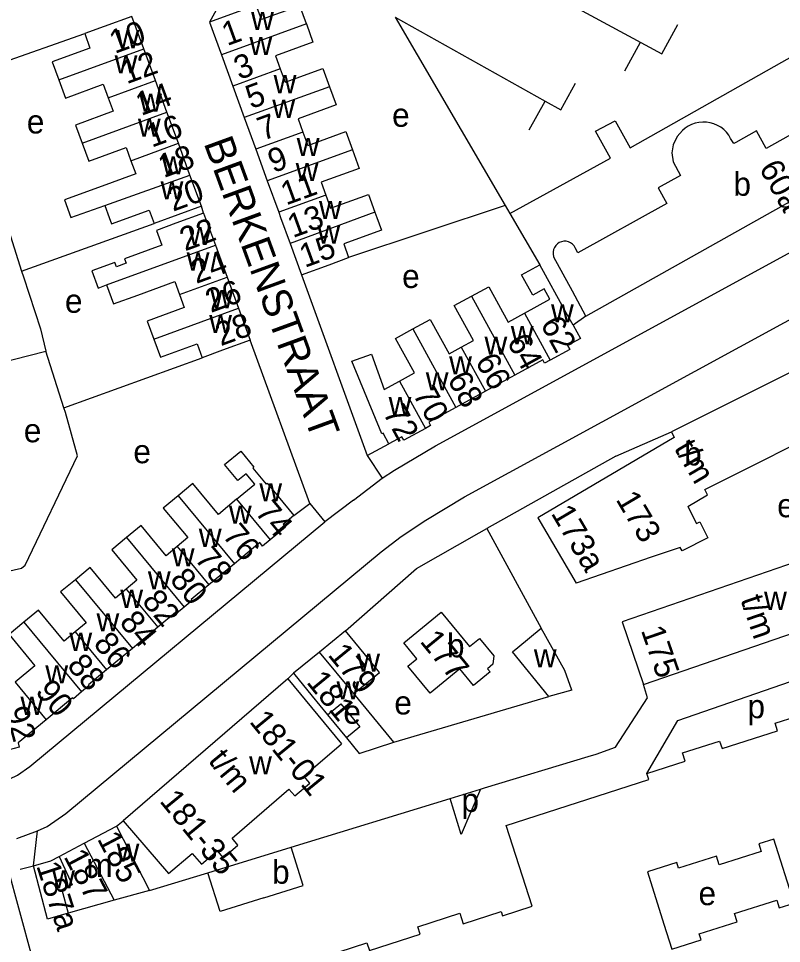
# Model space of a CAD drawing. Extents: x 159261 to 160849, y 382514 to 384534.
# Drawn here: x 159878.4 to 160007.7, y 383626.8 to 383783.7 of the extents above; entities that cross this region are included whole.
import ezdxf

# ---------------------------------------------------------------- set-up
doc = ezdxf.new("R2010")
doc.units = 0
for name, color, linetype in [('BLT_Basislijn', 7, 'Continuous'), ('BLT_Bebouwing', 7, 'Continuous'), ('BLT_Centroide', 7, 'Continuous'), ('BLT_Huisnummer', 7, 'Continuous'), ('BLT_Huisnummer_ tussenligend', 7, 'Continuous'), ('BLT_Huisnummer_reeks', 7, 'Continuous'), ('BLT_Onderverdeling_panden', 7, 'Continuous'), ('BLT_Straatnaam', 7, 'Continuous'), ('BLT_Vlakafsluiter', 7, 'Continuous')]:
    doc.layers.add(name, color=color, linetype=linetype)

msp = doc.modelspace()

# ---------------------------------------------------------------- linework, layer by layer
at = {"layer": 'BLT_Basislijn'}
for p, q in [((159918, 383796.3), (159910.76, 383783.12)), ((159942.23, 383783.94), (159960.91, 383752.01)), ((159942.23, 383783.94), (159967.69, 383769.71)), ((159868.5, 383773.83), (159889.59, 383781.16)), ((159981.18, 383774.86), (159983.81, 383779.73)), ((159964.96, 383764.82), (159967.69, 383769.71)), ((159976.23, 383764.61), (159979.56, 383766.38)), ((159872.27, 383761.67), (159878.89, 383740.89)), ((159909.75, 383750.71), (159909.38, 383751.88)), ((159960.91, 383752.01), (159934.34, 383743.17)), ((159960.91, 383752.01), (159961.69, 383750.66)), ((159961.69, 383750.66), (159966.78, 383741.97)), ((159878.89, 383740.89), (159901.36, 383748.94)), ((159926.36, 383740.25), (159937.46, 383709.57)), ((159974.58, 383733.26), (159972.4, 383731.71)), ((159927.75, 383701.45), (159917.63, 383729.16)), ((159860.15, 383721.37), (159882.97, 383727.32)), ((159886.07, 383717.69), (159882.97, 383727.32)), ((159886.07, 383717.69), (159909.51, 383726.19)), ((159979.63, 383709.51), (159989.09, 383713.59)), ((159937.46, 383709.57), (159941.17, 383711.59)), ((159937.46, 383709.57), (159940.02, 383705.73)), ((159979.63, 383709.51), (159957.75, 383697.22)), ((159935.17, 383702.04), (159940.02, 383705.73)), ((159925.07, 383699.42), (159927.75, 383701.45)), ((159927.75, 383701.45), (159930.33, 383698.35)), ((159957.75, 383697.22), (159967.01, 383680.29)), ((159924.04, 383671.7), (159924.99, 383672.65)), ((159941.99, 383660.96), (159968.31, 383668.72)), ((159930.77, 383665.59), (159933.97, 383661.67)), ((159895, 383646.7), (159896.1, 383647.63)), ((159880.88, 383639.98), (159881.6, 383645.9)), ((159878.66, 383639.4), (159880.88, 383639.98))]:
    msp.add_line(p, q, dxfattribs=at)
for points in [[(159936.45, 383805.31), (159987.47, 383777.76), (159990.14, 383782.71)], [(159979.56, 383766.38), (159982.07, 383761.81), (160017.41, 383781.75), (160014.9, 383786.2), (160016.07, 383786.86), (160027.94, 383780.4), (160023.09, 383777.64), (160031.56, 383762.76), (160036.46, 383765.6), (160039.13, 383760.83)], [(159967.69, 383769.71), (159970.3, 383768.26), (159972.82, 383772.77)], [(159961.69, 383750.66), (159978.74, 383760.04), (159976.23, 383764.61)], [(159940.02, 383705.73), (159942.11, 383707.12), (159949.05, 383711.26), (160019.47, 383749.65), (160022.32, 383751.01), (160027.65, 383753.14), (160032.47, 383754.89)], [(159881.6, 383645.9), (159883.24, 383646.66), (159886.36, 383648.88), (159939.85, 383693.25), (159943.27, 383695.88), (159947.44, 383698.65), (159954.01, 383702.58), (160024.02, 383740.74), (160026.34, 383741.85), (160031.08, 383743.74)], [(159878.89, 383740.89), (159879.21, 383739.88), (159882.11, 383731.06), (159882.97, 383727.32)], [(159869.12, 383688.25), (159878.88, 383690.49), (159879.48, 383690.98), (159888.39, 383709.56), (159886.32, 383716.89), (159886.07, 383717.69)], [(159869.88, 383652.4), (159870.7, 383652.62), (159875.73, 383654.2), (159878.19, 383655.34), (159880.26, 383656.82), (159930.33, 383698.35)], [(159933.79, 383679.85), (159945.84, 383690.44), (159956.47, 383696.5), (159957.75, 383697.22)], [(159984.92, 383655.64), (159990.19, 383664.65), (160022.48, 383675.81), (160024.72, 383674.71), (160026.89, 383667.91)], [(159976.32, 383658.95), (159979.6, 383660.12), (159985.03, 383668.51), (159984.36, 383670.76)], [(159956.7, 383652.98), (159957.38, 383653.19), (159974.97, 383658.54), (159976.32, 383658.95)], [(159956.7, 383652.98), (159953.45, 383645.28), (159951.56, 383651.41)], [(159951.56, 383651.41), (159956.7, 383652.98)], [(159924.57, 383643.14), (159951.56, 383651.41)], [(159900.55, 383635.78), (159910.45, 383638.81)]]:
    msp.add_lwpolyline(points, dxfattribs=at)
at = {"layer": 'BLT_Bebouwing'}
for p, q in [((159899.6, 383778.58), (159897.58, 383784.09)), ((159910.76, 383783.12), (159912.78, 383777.58)), ((159901.57, 383773.21), (159899.6, 383778.58)), ((159912.78, 383777.58), (159914.71, 383772.24)), ((159903.53, 383767.85), (159901.57, 383773.21)), ((159914.71, 383772.24), (159916.65, 383766.91)), ((159905.47, 383762.56), (159903.53, 383767.85)), ((159916.65, 383766.91), (159918.6, 383761.56)), ((159907.44, 383757.17), (159905.47, 383762.56)), ((159918.6, 383761.56), (159920.55, 383756.18)), ((159909.38, 383751.88), (159907.44, 383757.17)), ((159920.55, 383756.18), (159922.49, 383750.85)), ((159909.38, 383751.88), (159901.36, 383748.94)), ((159909.75, 383750.71), (159911.74, 383745.27)), ((159911.74, 383745.27), (159913.72, 383739.86)), ((159924.42, 383745.58), (159926.36, 383740.25)), ((159913.72, 383739.86), (159915.65, 383734.57)), ((159915.65, 383734.57), (159917.63, 383729.16)), ((159962.51, 383723.23), (159957.53, 383720.5)), ((159957.53, 383720.5), (159952.54, 383717.76)), ((159914.97, 383691.24), (159910.63, 383687.64)), ((159902, 383680.45), (159897.68, 383676.87)), ((159933.79, 383679.85), (159929.39, 383676.25)), ((159897.68, 383676.87), (159893.31, 383673.24)), ((159929.39, 383676.25), (159924.99, 383672.65)), ((159889.5, 383643.81), (159895, 383646.7)), ((160009.87, 383633.66), (160006.42, 383644.49)), ((159926.63, 383636.63), (159924.57, 383643.14)), ((159919.98, 383634.57), (159926.63, 383636.63))]:
    msp.add_line(p, q, dxfattribs=at)
for points in [[(159927.17, 383782.81), (159926.05, 383785.9), (159919.58, 383783.55), (159918.69, 383786), (159910.76, 383783.12)], [(159897.58, 383784.09), (159892.89, 383782.37), (159889.59, 383781.16)], [(159927.17, 383782.81), (159928.29, 383779.73), (159921.93, 383777.42), (159922.75, 383775.17)], [(159889.59, 383781.16), (159890.48, 383778.72), (159884.08, 383776.38), (159885.2, 383773.3)], [(159922.75, 383775.17), (159923.57, 383772.91), (159929.97, 383775.24), (159931.09, 383772.16)], [(159885.2, 383773.3), (159886.33, 383770.23), (159892.72, 383772.57), (159893.56, 383770.28)], [(159931.09, 383772.16), (159932.21, 383769.08), (159925.76, 383766.73), (159926.58, 383764.47)], [(160019.91, 383771.54), (160020.56, 383770.33), (160005.15, 383761.68), (160003.48, 383764.65), (160000, 383762.7), (159999.65, 383762.5), (159999.12, 383763.37)], [(159893.56, 383770.28), (159894.4, 383767.99), (159888.03, 383765.65), (159889.15, 383762.59)], [(159999.12, 383763.37), (159998.79, 383763.92), (159998.39, 383764.43), (159997.94, 383764.88), (159997.43, 383765.28), (159996.87, 383765.6), (159996.28, 383765.86), (159995.66, 383766.04), (159995.03, 383766.14), (159994.39, 383766.16), (159993.74, 383766.11), (159993.12, 383765.97), (159992.51, 383765.76), (159991.93, 383765.47), (159991.4, 383765.11), (159990.96, 383764.74)], [(159926.58, 383764.47), (159927.4, 383762.21), (159933.84, 383764.55), (159934.98, 383761.43)], [(159990.96, 383764.74), (159990.08, 383763.74), (159989.39, 383762.3), (159989.17, 383760.94), (159989.36, 383759.39), (159990.62, 383757.12), (159986.82, 383755), (159988.31, 383752.33), (159973.22, 383743.97), (159972.77, 383744.81)], [(159974.58, 383733.26), (160028.83, 383763.74)], [(159889.15, 383762.59), (159890.28, 383759.52), (159896.6, 383761.84), (159897.42, 383759.61)], [(159934.98, 383761.43), (159936.11, 383758.31), (159929.69, 383755.97), (159930.49, 383753.76)], [(159897.42, 383759.61), (159898.24, 383757.38), (159891.9, 383755.06), (159886.16, 383752.96), (159887.26, 383749.95), (159893.01, 383751.98)], [(159930.49, 383753.76), (159931.29, 383751.55), (159937.69, 383753.88), (159938.8, 383750.85)], [(159909.75, 383750.71), (159905.06, 383748.99), (159901.74, 383747.78), (159902.66, 383745.26), (159896.34, 383742.95), (159896.61, 383742.23), (159894.96, 383741.63), (159894.7, 383742.33), (159890.79, 383740.9), (159891.85, 383738), (159893.29, 383738.53)], [(159893.01, 383751.98), (159893.72, 383750), (159894.12, 383748.9), (159900.52, 383751.24), (159901.36, 383748.94)], [(159922.49, 383750.85), (159922.8, 383750), (159924.42, 383745.58)], [(159938.8, 383750.85), (159939.11, 383750), (159939.91, 383747.83), (159933.5, 383745.48), (159934.34, 383743.17)], [(159972.77, 383744.81), (159972.57, 383745.15), (159972.3, 383745.44), (159971.98, 383745.68), (159971.62, 383745.84), (159971.23, 383745.93), (159970.83, 383745.94), (159970.44, 383745.87), (159970.07, 383745.72), (159969.74, 383745.51), (159969.46, 383745.23), (159969.23, 383744.9), (159969.08, 383744.53), (159969.01, 383744.14), (159969.01, 383743.74), (159969.1, 383743.35), (159969.13, 383743.25)], [(159926.36, 383740.25), (159931.06, 383741.96), (159934.34, 383743.17)], [(159974.58, 383733.26), (159972.28, 383737.49), (159969.13, 383743.25)], [(159964.14, 383733.77), (159968.47, 383736.14), (159967.52, 383737.87), (159965.56, 383736.8), (159963.66, 383740.26), (159966.78, 383741.97)], [(159972.4, 383731.71), (159971.25, 383733.81), (159966.78, 383741.97)], [(159893.29, 383738.53), (159894.47, 383735.31), (159898.59, 383736.82), (159904.86, 383739.11), (159905.66, 383736.91)], [(159955.17, 383736.62), (159958.09, 383738.22), (159961.37, 383732.24), (159964.14, 383733.77)], [(159905.66, 383736.91), (159906.47, 383734.7), (159900.2, 383732.41), (159901.32, 383729.33)], [(159953.44, 383727.96), (159955.5, 383729.09), (159952.25, 383735.02), (159955.17, 383736.62)], [(159945.25, 383731.06), (159948.19, 383732.67), (159951.39, 383726.83), (159953.44, 383727.96)], [(159942.94, 383722.22), (159945.51, 383723.63), (159942.31, 383729.45), (159945.25, 383731.06)], [(159972.4, 383731.71), (159973.65, 383729.42), (159971.47, 383728.23), (159971.83, 383727.58), (159968.52, 383725.77)], [(159901.32, 383729.33), (159902.45, 383726.25), (159908.66, 383728.52), (159909.51, 383726.19)], [(159917.63, 383729.16), (159912.93, 383727.45), (159909.51, 383726.19)], [(159941.17, 383711.59), (159940.19, 383713.38), (159939.98, 383713.27), (159934.89, 383725.6), (159938.21, 383726.8), (159940.37, 383720.81), (159942.94, 383722.22)], [(159968.52, 383725.77), (159967.57, 383725.25), (159967.25, 383725.83), (159962.51, 383723.23)], [(160015.19, 383722.2), (160013.41, 383725.76), (159989.09, 383713.59)], [(159991.87, 383700.93), (159995.17, 383702.92), (159994.73, 383703.83), (160018.44, 383715.68), (160015.19, 383722.2)], [(159952.54, 383717.76), (159947.93, 383715.24), (159948.25, 383714.67), (159947.35, 383714.18)], [(159947.35, 383714.18), (159943.69, 383712.17), (159943.35, 383712.79), (159941.17, 383711.59)], [(159989.09, 383713.59), (159989.56, 383712.64), (159966.42, 383699), (159972.95, 383687.95)], [(159915.33, 383702.16), (159918.41, 383704.71), (159916.94, 383706.48), (159915.57, 383705.34), (159913.32, 383708.05), (159916.04, 383710.31), (159918.29, 383707.59), (159918.12, 383707.45), (159920.36, 383704.76), (159920.52, 383704.9), (159925.07, 383699.42)], [(159915.33, 383702.16), (159912.25, 383699.6), (159907.91, 383704.83), (159905.42, 383702.76)], [(159905.42, 383702.76), (159902.92, 383700.68), (159907.09, 383695.66), (159905.25, 383694.13)], [(159991.87, 383700.93), (159993.33, 383698.04), (159993.88, 383698.32), (159995.24, 383695.61), (159990.89, 383693.44), (159990.57, 383693.98), (159985.67, 383692.32)], [(159925.07, 383699.42), (159923.23, 383697.89), (159923.61, 383697.43), (159921.03, 383695.29)], [(159905.25, 383694.13), (159903.4, 383692.6), (159899.14, 383697.73), (159896.65, 383695.66)], [(160024.99, 383696.67), (159980.7, 383681.39), (159984.36, 383670.76)], [(159896.65, 383695.66), (159894.16, 383693.59), (159898.45, 383688.42), (159896.63, 383686.92)], [(159921.03, 383695.29), (159919.74, 383694.22), (159919.26, 383694.81), (159914.97, 383691.24)], [(159985.67, 383692.32), (159972.95, 383687.95)], [(159896.63, 383686.92), (159894.82, 383685.42), (159890.51, 383690.61), (159888.01, 383688.53)], [(159888.01, 383688.53), (159885.51, 383686.45), (159889.84, 383681.22), (159887.97, 383679.67)], [(159910.63, 383687.64), (159907.65, 383685.17), (159907.81, 383684.99), (159906.44, 383683.86)], [(159984.36, 383670.76), (160028.64, 383686.01)], [(159887.97, 383679.67), (159886.1, 383678.12), (159881.73, 383683.38), (159879.24, 383681.31)], [(159906.44, 383683.86), (159905.14, 383682.78), (159905, 383682.94), (159902, 383680.45)], [(159955.52, 383670.56), (159953.18, 383673.41), (159948.14, 383669.28), (159944.4, 383673.83), (159945.92, 383675.08), (159943.69, 383677.81), (159950.04, 383683.02), (159954.82, 383677.18), (159956.53, 383678.57), (159958.96, 383675.61), (159958.82, 383674.19), (159957.89, 383673.42), (159958.34, 383672.88), (159955.52, 383670.56)], [(159879.24, 383681.31), (159876.75, 383679.24), (159881.15, 383673.94), (159877.77, 383671.12)], [(159968.31, 383668.72), (159962.12, 383676.29), (159963.05, 383677.05), (159967.01, 383680.29)], [(159972.2, 383669.8), (159971, 383673.1), (159967.01, 383680.29)], [(159935.2, 383669.22), (159939.57, 383672.8), (159936.96, 383675.99), (159933.79, 383679.85)], [(159893.31, 383673.24), (159890.23, 383670.69), (159890.35, 383670.55), (159889.06, 383669.48)], [(159924.99, 383672.65), (159928.16, 383668.78), (159930.77, 383665.59)], [(159924.04, 383671.7), (159896.1, 383647.63)], [(159924.04, 383671.7), (159933.11, 383660.68)], [(159889.06, 383669.48), (159887.66, 383668.32), (159887.52, 383668.49), (159883.04, 383664.77)], [(159941.99, 383660.96), (159935.2, 383669.22)], [(159972.2, 383669.8), (159968.31, 383668.72)], [(159984.92, 383655.64), (159991.41, 383657.72), (159990.95, 383659.15), (159997.24, 383661.16), (159997.66, 383659.88), (160007.09, 383662.9), (160006.68, 383664.19), (160013.82, 383666.47), (160014.28, 383665.05), (160020.75, 383667.11), (160021.08, 383666.05), (160026.89, 383667.91)], [(159930.77, 383665.59), (159933.04, 383667.45), (159936.25, 383663.54), (159933.97, 383661.67)], [(159883.04, 383664.77), (159878.3, 383660.84), (159878.49, 383660.14), (159876.76, 383659.67)], [(159933.97, 383661.67), (159936.11, 383659.06)], [(159926.75, 383655.17), (159933.11, 383660.68)], [(159936.11, 383659.06), (159941.99, 383660.96)], [(159915.55, 383643.51), (159914.58, 383644.7), (159924.2, 383652.99), (159925.24, 383651.86), (159927.75, 383654), (159926.75, 383655.17)], [(159930.31, 383624.62), (159937.45, 383626.92), (159937.87, 383625.63), (159946.45, 383628.38), (159946.05, 383629.65), (159953.19, 383631.94), (159953.76, 383630.17), (159960.23, 383632.25), (159960.46, 383631.52), (159965.48, 383633.13), (159961.06, 383646.85), (159985.25, 383654.62), (159984.92, 383655.64)], [(159896.1, 383647.63), (159903.81, 383638.66), (159907.81, 383642.1), (159909.39, 383640.25), (159912.03, 383642.52)], [(159895, 383646.7), (159900.55, 383635.78)], [(160006.42, 383644.49), (160003.9, 383643.7), (160004.3, 383642.42), (159997.18, 383640.18), (159996.73, 383641.6), (159990.29, 383639.57), (159989.99, 383640.52)], [(159885.27, 383641.59), (159889.5, 383643.81)], [(159910.45, 383638.81), (159924.57, 383643.14)], [(159912.03, 383642.52), (159913.04, 383641.36), (159915.55, 383643.51)], [(159880.88, 383639.98), (159883.87, 383640.85), (159885.27, 383641.59)], [(159876.46, 383639.92), (159880.62, 383624.55), (159878.71, 383624.02), (159879.98, 383619.32)], [(159886.8, 383631.97), (159883.28, 383630.96), (159880.88, 383639.98)], [(159989.99, 383640.52), (159985, 383638.95), (159987.8, 383630.06), (159989.13, 383625.83), (159994.12, 383627.4), (159993.79, 383628.45), (160000.25, 383630.48), (159999.8, 383631.91), (160006.95, 383634.16), (160007.36, 383632.87), (160009.87, 383633.66)], [(159919.98, 383634.57), (159912.53, 383632.25), (159910.45, 383638.81)], [(159900.55, 383635.78), (159894.59, 383634.16)], [(159894.59, 383634.16), (159886.8, 383631.97)]]:
    msp.add_lwpolyline(points, dxfattribs=at)
at = {"layer": 'BLT_Onderverdeling_panden'}
for p, q in [((159927.17, 383782.81), (159912.78, 383777.58)), ((159885.2, 383773.3), (159899.6, 383778.58)), ((159922.75, 383775.17), (159914.71, 383772.24)), ((159893.56, 383770.28), (159901.57, 383773.21)), ((159931.09, 383772.16), (159916.65, 383766.91)), ((159889.15, 383762.59), (159903.53, 383767.85)), ((159926.58, 383764.47), (159918.6, 383761.56)), ((159897.42, 383759.61), (159905.47, 383762.56)), ((159934.98, 383761.43), (159920.55, 383756.18)), ((159893.01, 383751.98), (159907.44, 383757.17)), ((159930.49, 383753.76), (159922.49, 383750.85)), ((159938.8, 383750.85), (159924.42, 383745.58)), ((159893.29, 383738.53), (159911.74, 383745.27)), ((159905.66, 383736.91), (159913.72, 383739.86)), ((159955.17, 383736.62), (159962.51, 383723.23)), ((159901.32, 383729.33), (159915.65, 383734.57)), ((159964.14, 383733.77), (159968.52, 383725.77)), ((159945.25, 383731.06), (159952.54, 383717.76)), ((159953.44, 383727.96), (159957.53, 383720.5)), ((159942.94, 383722.22), (159947.35, 383714.18)), ((159905.42, 383702.76), (159914.97, 383691.24)), ((159915.33, 383702.16), (159921.03, 383695.29)), ((159896.65, 383695.66), (159906.44, 383683.86)), ((159905.25, 383694.13), (159910.63, 383687.64)), ((159888.01, 383688.53), (159897.68, 383676.87)), ((159896.63, 383686.92), (159902, 383680.45)), ((159879.24, 383681.31), (159889.06, 383669.48)), ((159887.97, 383679.67), (159893.31, 383673.24)), ((159935.2, 383669.22), (159929.39, 383676.25)), ((159877.77, 383671.12), (159883.04, 383664.77)), ((159889.5, 383643.81), (159894.59, 383634.16))]:
    msp.add_line(p, q, dxfattribs=at)
msp.add_lwpolyline([(159885.27, 383641.59), (159887.46, 383636.74), (159885.71, 383635.9), (159886.8, 383631.97)], dxfattribs=at)
at = {"layer": 'BLT_Vlakafsluiter'}
for p, q in [((159935.17, 383702.04), (159930.33, 383698.35)), ((159878.06, 383644.62), (159881.6, 383645.9))]:
    msp.add_line(p, q, dxfattribs=at)

# ---------------------------------------------------------------- texts
at = {"layer": 'BLT_Centroide'}
for s, p in [('w', (159917.8, 383781.78)), ('w', (159894.98, 383778.69)), ('w', (159917.52, 383777.53)), ('w', (159894.66, 383774.41)), ('w', (159921.62, 383771.06)), ('w', (159898.84, 383767.91)), ('w', (159921.4, 383766.88)), ('e', (159941.71, 383765.36)), ('e', (159879.77, 383764.23)), ('w', (159898.61, 383763.69)), ('w', (159925.54, 383760.38)), ('w', (159902.66, 383757.28)), ('w', (159925.36, 383756.16)), ('b', (159999.59, 383753.66)), ('w', (159902.45, 383753.03)), ('w', (159929.31, 383749.72)), ('w', (159907.19, 383745.31)), ('w', (159929.05, 383745.56)), ('w', (159906.88, 383740.97)), ('e', (159943.41, 383738.01)), ('e', (159886.24, 383733.81)), ('w', (159910.91, 383734.59)), ('w', (159968.66, 383732.19)), ('w', (159910.7, 383730.38)), ('w', (159961.84, 383728.47)), ('w', (159957.38, 383726.69)), ('w', (159951.39, 383723.34)), ('w', (159947.42, 383720.66)), ('w', (159941.12, 383716.45)), ('e', (159879.26, 383711.84)), ('b', (159991.23, 383707.91)), ('e', (159897.84, 383708.28)), ('w', (159919.2, 383701.83)), ('e', (160007.01, 383699.12)), ('w', (159914.04, 383698.03)), ('w', (159908.94, 383694.09)), ('w', (159904.35, 383690.78)), ('w', (159900.3, 383686.88)), ('w', (159895.62, 383683.75)), ('w', (160004.79, 383683.41)), ('w', (159891.59, 383679.77)), ('w', (159886.98, 383676.44)), ('b', (159951.02, 383675.36)), ('w', (159935.8, 383672.91)), ('w', (159965.75, 383673.64)), ('w', (159882.91, 383670.92)), ('w', (159932.29, 383668.22)), ('w', (159878.7, 383665.59)), ('e', (159942.09, 383665.66)), ('p', (160001.97, 383665.03)), ('e', (159933.45, 383664.09)), ('w', (159917.47, 383655.5)), ('p', (159953.47, 383649.13)), ('w', (159895, 383640.69)), ('m', (159889.86, 383638.06)), ('b', (159921.36, 383636.95)), ('w', (159884.08, 383636.17)), ('e', (159993.67, 383633.31))]:
    msp.add_text(s, height=4, dxfattribs=at).set_placement(p)
at = {"layer": 'BLT_Huisnummer'}
for s, rotation, p in [('10', 20.1296, (159894.68, 383777.71)), ('1', 19.9785, (159913.73, 383779.04)), ('14', 20.1156, (159899.15, 383767.18)), ('5', 19.985, (159917.77, 383768.34)), ('9', 19.9917, (159921.55, 383757.49)), ('60a', 299.3285, (160003.85, 383758.36)), ('20', 20.0787, (159904.56, 383750.94)), ('15', 20.0881, (159926.9, 383741.41)), ('24', 20.0966, (159908.5, 383738.69)), ('28', 20.0798, (159912.66, 383728.12)), ('62', 298.7227, (159966.77, 383731.9)), ('68', 298.7158, (159950.99, 383722.53)), ('72', 298.7136, (159940.08, 383716.85)), ('74', 309.6859, (159918.32, 383699.91)), ('80', 309.6833, (159903.87, 383688.45)), ('84', 309.6833, (159895.32, 383681.23)), ('177', 309.3201, (159946.3, 383678.02)), ('179', 309.3273, (159930.69, 383675.74)), ('88', 309.6963, (159886.44, 383673.9)), ('181', 309.3273, (159927.06, 383671.1)), ('185', 297.8159, (159891.63, 383644.57)), ('187', 297.8159, (159885.95, 383641.56)), ('187a', 287.9558, (159881.34, 383640.01))]:
    msp.add_text(s, height=4, rotation=rotation, dxfattribs=at).set_placement(p)
at = {"layer": 'BLT_Huisnummer_ tussenligend'}
for s, rotation, p in [('12', 20.1296, (159896.71, 383772.56)), ('3', 19.9785, (159915.78, 383773.28)), ('16', 20.1156, (159900.95, 383761.8)), ('7', 19.985, (159919.77, 383762.96)), ('18', 20.1156, (159902.97, 383756.64)), ('11', 19.9917, (159923.73, 383752)), ('13', 19.9917, (159924.88, 383746.47)), ('22', 20.0787, (159906.59, 383744.22)), ('26', 20.0966, (159910.96, 383733.76)), ('64', 298.7227, (159961.08, 383728.91)), ('66', 298.7227, (159955.72, 383725.59)), ('70', 298.7158, (159945.15, 383720.01)), ('76', 309.6859, (159912.8, 383695.96)), ('78', 309.6859, (159908.08, 383692.01)), ('82', 309.6833, (159899.15, 383684.81)), ('86', 309.6833, (159890.91, 383677.6)), ('90', 309.6963, (159881.07, 383669.49)), ('92', 285.1533, (159876.03, 383666.47))]:
    msp.add_text(s, height=4, rotation=rotation, dxfattribs=at).set_placement(p)
at = {"layer": 'BLT_Huisnummer_reeks'}
for s, rotation, p in [('t/m', 300.5015, (159989.43, 383710.85)), ('173', 300.5015, (159979.56, 383702.15)), ('173a', 300.5015, (159968.57, 383699.8)), ('t/m', 289.0016, (160000.75, 383685.18)), ('175', 289.0016, (159983.87, 383679.96)), ('181-01', 309.3186, (159917.38, 383664.41)), ('t/m', 309.3184, (159910.39, 383657.79)), ('181-35', 309.3184, (159902.15, 383650.93))]:
    msp.add_text(s, height=4, rotation=rotation, dxfattribs=at).set_placement(p)
at = {"layer": 'BLT_Straatnaam'}
msp.add_text('BERKENSTRAAT', height=5, rotation=290.0842, dxfattribs=at).set_placement((159909.72, 383762.61))

doc.saveas('drawing.dxf')
